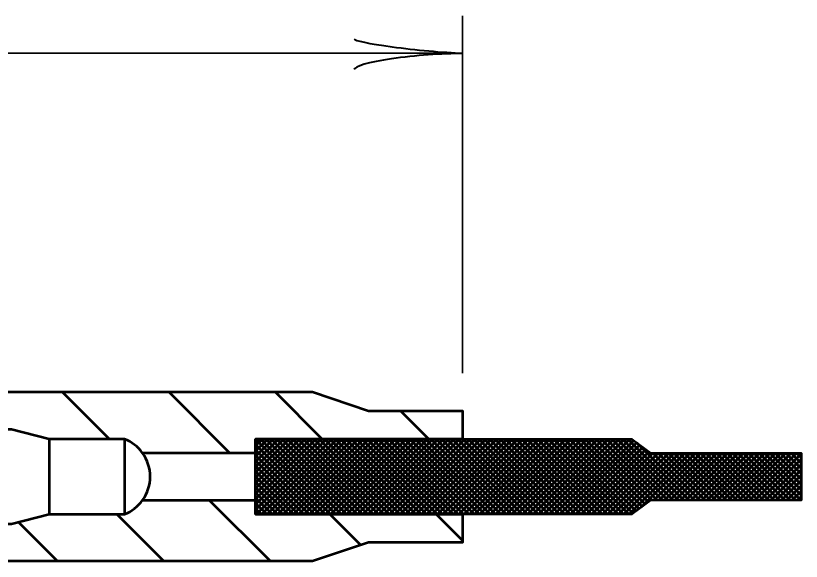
# Model space of a CAD drawing. Extents: x -32 to 824, y -6 to 538.
# Drawn here: x 394.27 to 419.32, y 422.8 to 440.2 of the extents above; entities that cross this region are included whole.
import ezdxf

# ---------------------------------------------------------------- set-up
doc = ezdxf.new("R2010")
doc.units = 0
doc.header["$LTSCALE"] = 1.1
doc.layers.add('1', color=7, linetype='Continuous', lineweight=53)

msp = doc.modelspace()

# ---------------------------------------------------------------- linework, layer by layer
at = {"layer": '1', "lineweight": 35}
for p, q in [((408.517, 428.796), (408.517, 440.196)), ((367.736, 438.996), (408.517, 438.996))]:
    msp.add_line(p, q, dxfattribs=at)
at = {"layer": '1'}
for p, q in [((397.257, 426.696), (395.757, 428.196)), ((401.101, 426.246), (399.151, 428.196)), ((404.045, 426.696), (402.545, 428.196)), ((407.439, 426.696), (406.539, 427.596)), ((395.336, 426.696), (395.336, 424.296)), ((397.736, 426.696), (397.736, 424.296)), ((401.917, 426.644), (401.97, 426.696)), ((401.917, 426.474), (402.139, 426.696)), ((401.917, 426.304), (402.309, 426.696)), ((401.917, 426.134), (402.479, 426.696)), ((401.917, 425.965), (402.648, 426.696)), ((401.917, 425.795), (402.818, 426.696)), ((401.917, 425.625), (402.988, 426.696)), ((401.917, 425.456), (403.157, 426.696)), ((401.917, 425.286), (403.327, 426.696)), ((401.917, 425.116), (403.497, 426.696)), ((401.917, 424.947), (403.667, 426.696)), ((401.917, 424.777), (403.836, 426.696)), ((401.917, 424.607), (404.006, 426.696)), ((401.917, 424.437), (404.176, 426.696)), ((404.311, 424.296), (401.917, 426.69)), ((404.141, 424.296), (401.917, 426.52)), ((401.945, 424.296), (404.345, 426.696)), ((404.48, 424.296), (402.08, 426.696)), ((402.115, 424.296), (404.515, 426.696)), ((404.65, 424.296), (402.25, 426.696)), ((402.285, 424.296), (404.685, 426.696)), ((404.82, 424.296), (402.42, 426.696)), ((402.454, 424.296), (404.855, 426.696)), ((404.989, 424.296), (402.589, 426.696)), ((402.624, 424.296), (405.024, 426.696)), ((405.159, 424.296), (402.759, 426.696)), ((402.794, 424.296), (405.194, 426.696)), ((405.329, 424.296), (402.929, 426.696)), ((402.964, 424.296), (405.364, 426.696)), ((405.498, 424.296), (403.098, 426.696)), ((403.133, 424.296), (405.533, 426.696)), ((405.668, 424.296), (403.268, 426.696)), ((403.303, 424.296), (405.703, 426.696)), ((405.838, 424.296), (403.438, 426.696)), ((403.473, 424.296), (405.873, 426.696)), ((406.008, 424.296), (403.608, 426.696)), ((403.642, 424.296), (406.042, 426.696)), ((406.177, 424.296), (403.777, 426.696)), ((403.812, 424.296), (406.212, 426.696)), ((406.347, 424.296), (403.947, 426.696)), ((403.982, 424.296), (406.382, 426.696)), ((406.517, 424.296), (404.117, 426.696)), ((404.151, 424.296), (406.552, 426.696)), ((406.686, 424.296), (404.286, 426.696)), ((404.321, 424.296), (406.721, 426.696)), ((406.856, 424.296), (404.456, 426.696)), ((404.491, 424.296), (406.891, 426.696)), ((407.026, 424.296), (404.626, 426.696)), ((404.661, 424.296), (407.061, 426.696)), ((407.196, 424.296), (404.796, 426.696)), ((404.83, 424.296), (407.23, 426.696)), ((407.365, 424.296), (404.965, 426.696)), ((405, 424.296), (407.4, 426.696)), ((407.535, 424.296), (405.135, 426.696)), ((405.17, 424.296), (407.57, 426.696)), ((407.705, 424.296), (405.305, 426.696)), ((405.34, 424.296), (407.74, 426.696)), ((407.874, 424.296), (405.474, 426.696)), ((405.509, 424.296), (407.909, 426.696)), ((408.044, 424.296), (405.644, 426.696)), ((405.679, 424.296), (408.079, 426.696)), ((408.214, 424.296), (405.814, 426.696)), ((405.849, 424.296), (408.249, 426.696)), ((408.383, 424.296), (405.983, 426.696)), ((406.018, 424.296), (408.418, 426.696)), ((408.553, 424.296), (406.153, 426.696)), ((406.188, 424.296), (408.588, 426.696)), ((408.723, 424.296), (406.323, 426.696)), ((406.358, 424.296), (408.758, 426.696)), ((408.893, 424.296), (406.493, 426.696)), ((406.527, 424.296), (408.927, 426.696)), ((409.062, 424.296), (406.662, 426.696)), ((406.697, 424.296), (409.097, 426.696)), ((409.232, 424.296), (406.832, 426.696)), ((406.867, 424.296), (409.267, 426.696)), ((409.402, 424.296), (407.002, 426.696)), ((407.037, 424.296), (409.437, 426.696)), ((409.571, 424.296), (407.171, 426.696)), ((407.206, 424.296), (409.606, 426.696)), ((409.741, 424.296), (407.341, 426.696)), ((407.376, 424.296), (409.776, 426.696)), ((409.911, 424.296), (407.511, 426.696)), ((407.546, 424.296), (409.946, 426.696)), ((410.081, 424.296), (407.68, 426.696)), ((407.715, 424.296), (410.115, 426.696)), ((410.25, 424.296), (407.85, 426.696)), ((407.885, 424.296), (410.285, 426.696)), ((410.42, 424.296), (408.02, 426.696)), ((408.055, 424.296), (410.455, 426.696)), ((410.59, 424.296), (408.19, 426.696)), ((408.225, 424.296), (410.625, 426.696)), ((410.759, 424.296), (408.359, 426.696)), ((408.394, 424.296), (410.794, 426.696)), ((410.929, 424.296), (408.529, 426.696)), ((408.564, 424.296), (410.964, 426.696)), ((411.099, 424.296), (408.699, 426.696)), ((408.734, 424.296), (411.134, 426.696)), ((411.268, 424.296), (408.868, 426.696)), ((408.903, 424.296), (411.303, 426.696)), ((411.438, 424.296), (409.038, 426.696)), ((409.073, 424.296), (411.473, 426.696)), ((411.608, 424.296), (409.208, 426.696)), ((409.243, 424.296), (411.643, 426.696)), ((411.778, 424.296), (409.377, 426.696)), ((409.412, 424.296), (411.812, 426.696)), ((411.947, 424.296), (409.547, 426.696)), ((409.582, 424.296), (411.982, 426.696)), ((412.117, 424.296), (409.717, 426.696)), ((409.752, 424.296), (412.152, 426.696)), ((412.287, 424.296), (409.887, 426.696)), ((409.922, 424.296), (412.322, 426.696)), ((412.456, 424.296), (410.056, 426.696)), ((410.091, 424.296), (412.491, 426.696)), ((412.626, 424.296), (410.226, 426.696)), ((410.261, 424.296), (412.661, 426.696)), ((412.796, 424.296), (410.396, 426.696)), ((410.431, 424.296), (412.831, 426.696)), ((412.966, 424.296), (410.566, 426.696)), ((410.6, 424.296), (413, 426.696)), ((413.135, 424.296), (410.735, 426.696)), ((410.77, 424.296), (413.17, 426.696)), ((413.305, 424.296), (410.905, 426.696)), ((410.94, 424.296), (413.34, 426.696)), ((413.475, 424.296), (411.075, 426.696)), ((411.11, 424.296), (413.51, 426.696)), ((413.644, 424.296), (411.244, 426.696)), ((411.279, 424.296), (413.679, 426.696)), ((413.814, 424.296), (411.414, 426.696)), ((411.449, 424.296), (413.849, 426.696)), ((413.955, 424.325), (411.584, 426.696)), ((411.619, 424.296), (413.975, 426.653)), ((414.052, 424.398), (411.753, 426.696)), ((411.788, 424.296), (414.072, 426.58)), ((414.149, 424.47), (411.923, 426.696)), ((414.246, 424.543), (412.093, 426.696)), ((414.343, 424.616), (412.263, 426.696)), ((414.44, 424.688), (412.432, 426.696)), ((414.552, 424.746), (412.602, 426.696)), ((414.722, 424.746), (412.772, 426.696)), ((414.891, 424.746), (412.941, 426.696)), ((415.061, 424.746), (413.111, 426.696)), ((415.231, 424.746), (413.281, 426.696)), ((415.401, 424.746), (413.451, 426.696)), ((415.57, 424.746), (413.62, 426.696)), ((415.74, 424.746), (413.79, 426.696)), ((415.91, 424.746), (414.088, 426.568)), ((403.971, 424.296), (401.917, 426.35)), ((411.958, 424.296), (414.169, 426.507)), ((412.128, 424.296), (414.266, 426.434)), ((412.297, 424.296), (414.363, 426.362)), ((412.467, 424.296), (414.46, 426.289)), ((403.801, 424.296), (401.917, 426.181)), ((412.637, 424.296), (414.587, 426.246)), ((412.807, 424.296), (414.757, 426.246)), ((412.976, 424.296), (414.926, 426.246)), ((413.146, 424.296), (415.096, 426.246)), ((413.316, 424.296), (415.266, 426.246)), ((413.485, 424.296), (415.435, 426.246)), ((413.655, 424.296), (415.605, 426.246)), ((413.825, 424.296), (415.775, 426.246)), ((414.227, 424.529), (415.945, 426.246)), ((416.079, 424.746), (414.579, 426.246)), ((414.614, 424.746), (416.114, 426.246)), ((416.249, 424.746), (414.749, 426.246)), ((414.784, 424.746), (416.284, 426.246)), ((416.419, 424.746), (414.919, 426.246)), ((414.954, 424.746), (416.454, 426.246)), ((416.588, 424.746), (415.088, 426.246)), ((415.123, 424.746), (416.623, 426.246)), ((416.758, 424.746), (415.258, 426.246)), ((415.293, 424.746), (416.793, 426.246)), ((416.928, 424.746), (415.428, 426.246)), ((415.463, 424.746), (416.963, 426.246)), ((417.098, 424.746), (415.598, 426.246)), ((415.632, 424.746), (417.132, 426.246)), ((417.267, 424.746), (415.767, 426.246)), ((415.802, 424.746), (417.302, 426.246)), ((417.437, 424.746), (415.937, 426.246)), ((415.972, 424.746), (417.472, 426.246)), ((417.607, 424.746), (416.107, 426.246)), ((416.142, 424.746), (417.642, 426.246)), ((417.776, 424.746), (416.276, 426.246)), ((416.311, 424.746), (417.811, 426.246)), ((417.946, 424.746), (416.446, 426.246)), ((416.481, 424.746), (417.981, 426.246)), ((418.116, 424.746), (416.616, 426.246)), ((416.651, 424.746), (418.151, 426.246)), ((418.286, 424.746), (416.786, 426.246)), ((416.82, 424.746), (418.32, 426.246)), ((418.455, 424.746), (416.955, 426.246)), ((416.99, 424.746), (418.49, 426.246)), ((418.625, 424.746), (417.125, 426.246)), ((417.16, 424.746), (418.66, 426.246)), ((418.795, 424.746), (417.295, 426.246)), ((417.329, 424.746), (418.829, 426.246)), ((418.964, 424.746), (417.464, 426.246)), ((417.499, 424.746), (418.999, 426.246)), ((419.134, 424.746), (417.634, 426.246)), ((417.669, 424.746), (419.169, 426.246)), ((419.304, 424.746), (417.804, 426.246)), ((417.839, 424.746), (419.317, 426.224)), ((419.317, 424.903), (417.973, 426.246)), ((418.008, 424.746), (419.317, 426.055)), ((419.317, 425.072), (418.143, 426.246)), ((419.317, 425.242), (418.313, 426.246)), ((419.317, 425.412), (418.483, 426.246)), ((419.317, 425.581), (418.652, 426.246)), ((419.317, 425.751), (418.822, 426.246)), ((419.317, 425.921), (418.992, 426.246)), ((419.317, 426.091), (419.161, 426.246)), ((403.632, 424.296), (401.917, 426.011)), ((403.462, 424.296), (401.917, 425.841)), ((418.178, 424.746), (419.317, 425.885)), ((403.292, 424.296), (401.917, 425.672)), ((418.348, 424.746), (419.317, 425.715)), ((418.517, 424.746), (419.317, 425.546)), ((403.123, 424.296), (401.917, 425.502)), ((402.953, 424.296), (401.917, 425.332)), ((418.687, 424.746), (419.317, 425.376)), ((402.783, 424.296), (401.917, 425.162)), ((418.857, 424.746), (419.317, 425.206)), ((419.026, 424.746), (419.317, 425.037)), ((402.613, 424.296), (401.917, 424.993)), ((402.444, 424.296), (401.917, 424.823)), ((419.196, 424.746), (419.317, 424.867)), ((402.392, 422.796), (400.442, 424.746)), ((402.274, 424.296), (401.917, 424.653)), ((398.998, 422.796), (397.498, 424.296)), ((402.104, 424.296), (401.917, 424.483)), ((401.935, 424.296), (401.917, 424.314)), ((405.27, 423.313), (404.286, 424.296)), ((408.517, 423.46), (407.68, 424.296)), ((395.604, 422.796), (394.35, 424.05))]:
    msp.add_line(p, q, dxfattribs=at)
for points in [[(390.536, 426.996), (392.936, 426.996), (392.936, 428.196), (403.736, 428.196), (405.517, 427.596), (408.517, 427.596), (408.517, 426.696), (401.917, 426.696), (401.917, 426.246), (398.317, 426.246)], [(397.736, 426.696), (395.336, 426.696), (394.136, 426.996), (392.936, 426.996)], [(398.317, 424.746), (401.917, 424.746), (401.917, 424.296), (408.517, 424.296), (408.517, 423.396), (405.517, 423.396), (403.736, 422.796), (392.936, 422.796)], [(392.936, 422.796), (392.936, 423.996), (394.136, 423.996), (395.336, 424.296), (397.736, 424.296)]]:
    msp.add_lwpolyline(points, dxfattribs=at)
msp.add_lwpolyline([(401.917, 424.746), (401.917, 426.246), (401.917, 426.696), (408.517, 426.696), (413.917, 426.696), (414.517, 426.246), (419.317, 426.246), (419.317, 424.746), (414.517, 424.746), (413.917, 424.296), (408.517, 424.296), (401.917, 424.296)], close=True, dxfattribs=at)
for start, end in [(35.639, 68.7932), (324.361, 35.639), (291.2068, 324.361)]:
    msp.add_arc((397.271, 425.496), 1.287, start, end, dxfattribs=at)
at = {"layer": '1', "lineweight": 40}
for centre, major_axis, ratio, start_param, end_param in [((407.172, 439.25), (2.108, -0.211), 0.07063, 3.140715, 5.41811), ((407.207, 438.665), (2.143, 0.187), 0.122415, 0.896353, 3.141593)]:
    msp.add_ellipse(centre, major_axis=major_axis, ratio=ratio, start_param=start_param, end_param=end_param, dxfattribs=at)

doc.saveas('drawing.dxf')
